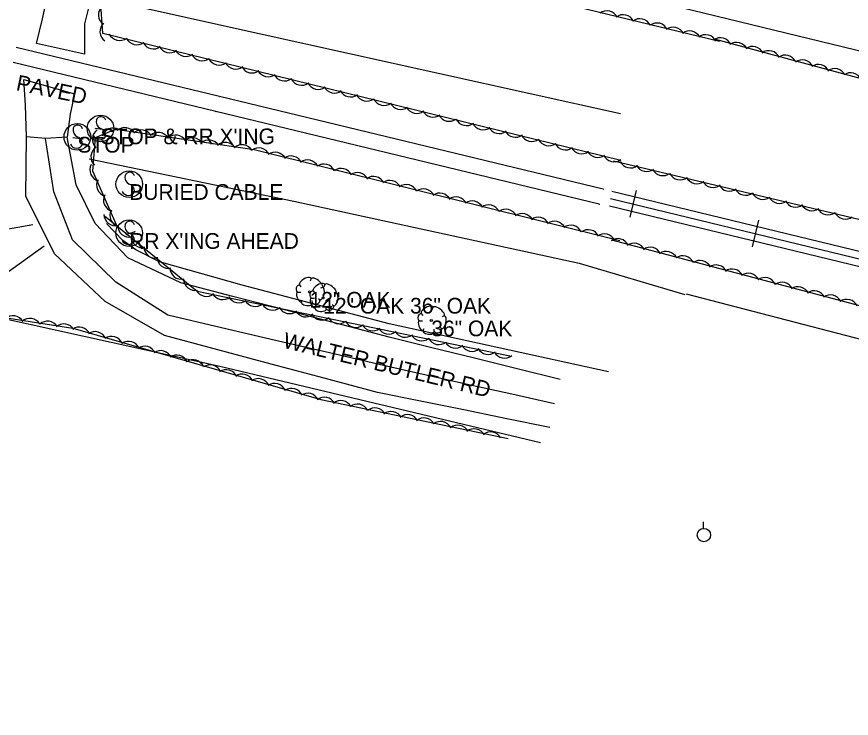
# Model space of a CAD drawing. Extents: x 1441650 to 1491889, y 345904 to 358319.
# Drawn here: x 1455266.7 to 1455532.4, y 351948.5 to 352171.8 of the extents above; entities that cross this region are included whole.
import ezdxf

# ---------------------------------------------------------------- set-up
doc = ezdxf.new("R2010")
doc.units = 0
for name, color, linetype in [('S_EDGE_PAVEMENT', 7, 'Continuous'), ('S_GRAVEL_ROAD', 7, 'Continuous'), ('S_GRAVEL_ROAD_ANNOT', 7, 'Continuous'), ('S_MSC_PT_SYM', 7, 'Continuous'), ('S_PAVEMENT_CROWN', 7, 'Continuous'), ('S_RAILROAD', 7, 'Continuous'), ('S_SIGN', 7, 'Continuous'), ('S_SIGN_ANNOT', 7, 'Continuous'), ('S_STREAM', 7, 'Continuous'), ('S_TRAILS', 7, 'Continuous'), ('S_TREE', 7, 'Continuous'), ('S_TREE_ANNOT', 7, 'Continuous'), ('S_UTILITY_POLE', 7, 'Continuous')]:
    doc.layers.add(name, color=color, linetype=linetype)

msp = doc.modelspace()

# ---------------------------------------------------------------- linework, layer by layer
at = {"layer": 'S_EDGE_PAVEMENT'}
for points in [[(1455277.12, 352181.21), (1455290.48, 352178.6), (1455288.25, 352169.51), (1455288.27, 352159.91), (1455272.99, 352163.31), (1455274.91, 352171.17)], [(1455282.81, 352133.45), (1455275.84, 352133.03), (1455269.87, 352133.58), (1455269.51, 352143.66), (1455269.03, 352151.81), (1455285.09, 352147.23), (1455283.77, 352140.8)]]:
    msp.add_lwpolyline(points, close=True, dxfattribs=at)
at = {"layer": 'S_GRAVEL_ROAD'}
for points in [[(1455436.43, 352041.06), (1455422.71, 352043.86), (1455409, 352046.66), (1455395.28, 352049.46), (1455381.57, 352052.25), (1455364.63, 352056.76), (1455347.68, 352061.28), (1455330.74, 352065.79), (1455313.8, 352070.3), (1455294.9, 352081.19), (1455278.8, 352096.32), (1455269.63, 352114.7), (1455269.86, 352133.6)], [(1455439.68, 352056.35), (1455426.08, 352059.72), (1455412.48, 352063.09), (1455398.89, 352066.46), (1455385.29, 352069.82), (1455368.7, 352074.15), (1455352.11, 352078.47), (1455335.51, 352082.79), (1455318.92, 352087.11), (1455302.06, 352095.09), (1455291.7, 352106.04), (1455285.69, 352118.29), (1455282.8, 352133.49)]]:
    msp.add_lwpolyline(points, dxfattribs=at)
at = {"layer": 'S_MSC_PT_SYM'}
for points in [[(1455331.32, 352146.45), (1455331.32, 352146.5), (1455331.32, 352146.45), (1455331.27, 352146.45), (1455331.32, 352146.45), (1455331.32, 352146.4), (1455331.32, 352146.45), (1455331.37, 352146.45)], [(1455330.14, 352141.62), (1455330.14, 352141.67), (1455330.14, 352141.62), (1455330.09, 352141.62), (1455330.14, 352141.62), (1455330.14, 352141.57), (1455330.14, 352141.62), (1455330.19, 352141.62)], [(1455291.84, 352136.24), (1455291.84, 352136.29), (1455291.84, 352136.24), (1455291.79, 352136.24), (1455291.84, 352136.24), (1455291.84, 352136.19), (1455291.84, 352136.24), (1455291.89, 352136.24)], [(1455294.55, 352135.8), (1455294.55, 352135.85), (1455294.55, 352135.8), (1455294.5, 352135.8), (1455294.55, 352135.8), (1455294.55, 352135.75), (1455294.55, 352135.8), (1455294.6, 352135.8)], [(1455284.61, 352133.36), (1455284.61, 352133.41), (1455284.61, 352133.36), (1455284.56, 352133.36), (1455284.61, 352133.36), (1455284.61, 352133.31), (1455284.61, 352133.36), (1455284.66, 352133.36)], [(1455287.76, 352132.9), (1455287.76, 352132.95), (1455287.76, 352132.9), (1455287.71, 352132.9), (1455287.76, 352132.9), (1455287.76, 352132.85), (1455287.76, 352132.9), (1455287.81, 352132.9)], [(1455453.42, 352116.94), (1455453.42, 352116.99), (1455453.42, 352116.94), (1455453.37, 352116.94), (1455453.42, 352116.94), (1455453.42, 352116.89), (1455453.42, 352116.94), (1455453.47, 352116.94)], [(1455452.17, 352112.11), (1455452.17, 352112.16), (1455452.17, 352112.11), (1455452.12, 352112.11), (1455452.17, 352112.11), (1455452.17, 352112.06), (1455452.17, 352112.11), (1455452.22, 352112.11)], [(1455301.69, 352102.47), (1455301.69, 352102.52), (1455301.69, 352102.47), (1455301.64, 352102.47), (1455301.69, 352102.47), (1455301.69, 352102.42), (1455301.69, 352102.47), (1455301.74, 352102.47)], [(1455304.31, 352103.35), (1455304.31, 352103.4), (1455304.31, 352103.35), (1455304.26, 352103.35), (1455304.31, 352103.35), (1455304.31, 352103.3), (1455304.31, 352103.35), (1455304.36, 352103.35)]]:
    msp.add_lwpolyline(points, dxfattribs=at)
at = {"layer": 'S_PAVEMENT_CROWN'}
msp.add_lwpolyline([(1455437.92, 352048.59), (1455424.3, 352051.64), (1455410.67, 352054.7), (1455397.05, 352057.76), (1455383.43, 352060.82), (1455366.27, 352064.81), (1455349.11, 352068.8), (1455331.96, 352072.79), (1455314.8, 352076.78), (1455298.29, 352087.36), (1455284.44, 352100.77), (1455278.56, 352116.11), (1455275.83, 352133.06)], dxfattribs=at)
at = {"layer": 'S_RAILROAD'}
for p, q in [((1455331.32, 352146.45), (1455266.56, 352162.04)), ((1455330.14, 352141.62), (1455265.6, 352157.18)), ((1455453.42, 352116.94), (1455331.32, 352146.45)), ((1455452.17, 352112.11), (1455330.14, 352141.62)), ((1455463.96, 352116.45), (1455461.92, 352108.02)), ((1455463.5, 352114.54), (1455463.49, 352114.51)), ((1455462.39, 352109.96), (1455462.41, 352110.06)), ((1455502.84, 352107.03), (1455500.79, 352098.6)), ((1455502.37, 352105.12), (1455502.37, 352105.08)), ((1455501.27, 352100.54), (1455501.29, 352100.64))]:
    msp.add_line(p, q, dxfattribs=at)
for points in [[(1455456.15, 352116.32), (1456682.67, 351819.03)], [(1455455.4, 352111.66), (1456681.56, 351814.45)], [(1455455.77, 352113.97), (1456682.11, 351816.72)], [(1455462.91, 352112.24), (1455462.94, 352112.23)], [(1455501.79, 352102.82), (1455501.82, 352102.81)]]:
    msp.add_lwpolyline(points, dxfattribs=at)
at = {"layer": 'S_SIGN'}
for p, q in [((1455294.55, 352135.8), (1455291.84, 352136.24)), ((1455284.61, 352133.36), (1455287.76, 352132.9)), ((1455304.31, 352103.35), (1455301.69, 352102.47))]:
    msp.add_line(p, q, dxfattribs=at)
for centre in [(1455293.39, 352136.22), (1455286.03, 352133.55), (1455302.55, 352118.51), (1455302.51, 352102.93)]:
    msp.add_circle(centre, 4.24, dxfattribs=at)
for centre, radius, start, end in [((1455294.56, 352138.47), 2.55, 167.1196, 241.9813), ((1455293.52, 352138.37), 1.62, 16.5258, 156.8957), ((1455287.19, 352135.8), 2.55, 167.1196, 241.9813), ((1455286.15, 352135.71), 1.62, 16.5258, 156.8957), ((1455292.69, 352133.93), 2.38, 358.6529, 73.7063), ((1455285.32, 352131.27), 2.38, 358.6529, 73.7063), ((1455293.13, 352134.82), 2.17, 204.641, 335.359), ((1455285.76, 352132.15), 2.17, 204.641, 335.359), ((1455302.68, 352120.67), 1.62, 16.5258, 156.8957), ((1455303.72, 352120.77), 2.55, 167.1196, 241.9813), ((1455301.85, 352116.23), 2.38, 358.6529, 73.7063), ((1455302.29, 352117.11), 2.17, 204.641, 335.359), ((1455302.64, 352105.09), 1.62, 16.5258, 156.8957), ((1455303.68, 352105.19), 2.55, 167.1196, 241.9813), ((1455301.81, 352100.65), 2.38, 358.6529, 73.7063), ((1455302.25, 352101.53), 2.17, 204.641, 335.359)]:
    msp.add_arc(centre, radius, start, end, dxfattribs=at)
at = {"layer": 'S_STREAM'}
for points in [[(1455325.9, 352211.37), (1455397.02, 352194.61), (1455570.55, 352152.35)], [(1455458.91, 352140.92), (1455343.94, 352166.35), (1455297.52, 352176.59)], [(1455289.73, 352126.59), (1455354.94, 352113.1), (1455445.76, 352093.34), (1455479.45, 352083.42)], [(1455455.14, 352058.79), (1455385.32, 352074.02), (1455338.53, 352086.39), (1455312.2, 352093.8), (1455304.66, 352097.61), (1455300.53, 352100.59), (1455295.31, 352106.04)], [(1455479.84, 352083.61), (1455562.28, 352062.17)], [(1455433.42, 352036.24), (1455331.43, 352060.5), (1455262.17, 352075.81)]]:
    msp.add_lwpolyline(points, dxfattribs=at)
at = {"layer": 'S_TRAILS'}
for points in [[(1455271.82, 352105.57), (1455241.24, 352100.13), (1455161.14, 352118.08), (1455119.37, 352129.92), (1455104.01, 352131.16), (1455087.3, 352121.32), (1455080.47, 352104.13), (1455078.16, 352083.81)], [(1455275.49, 352098.81), (1455252.96, 352082.64), (1455220.3, 352048.52)]]:
    msp.add_lwpolyline(points, dxfattribs=at)
at = {"layer": 'S_TREE'}
for p, q in [((1455360.49, 352088.46), (1455360.11, 352087.61)), ((1455356.7, 352086.45), (1455357.2, 352085.86)), ((1455364.06, 352085.67), (1455363.4, 352085.4)), ((1455364.85, 352086.58), (1455364.46, 352085.72)), ((1455356.04, 352084.12), (1455357.16, 352084.12)), ((1455360.39, 352082.24), (1455361.52, 352082.24)), ((1455361.05, 352084.56), (1455361.56, 352083.98)), ((1455368.42, 352083.79), (1455367.76, 352083.51)), ((1455357.2, 352080.94), (1455357.66, 352081.64)), ((1455360.88, 352080.67), (1455360.8, 352081.45)), ((1455361.56, 352079.06), (1455362.02, 352079.76)), ((1455363.28, 352081.56), (1455362.82, 352081.99)), ((1455367.64, 352079.68), (1455367.18, 352080.1)), ((1455365.24, 352078.79), (1455365.16, 352079.56)), ((1455395.46, 352077.34), (1455395.97, 352076.75)), ((1455399.26, 352079.35), (1455398.87, 352078.5)), ((1455394.8, 352075.01), (1455395.93, 352075.01)), ((1455402.83, 352076.56), (1455402.17, 352076.29)), ((1455395.97, 352071.83), (1455396.43, 352072.53)), ((1455399.65, 352071.56), (1455399.57, 352072.34)), ((1455402.05, 352072.45), (1455401.59, 352072.88))]:
    msp.add_line(p, q, dxfattribs=at)
for points in [[(1455459, 352126.04), (1455294.16, 352166.43), (1455293.35, 352177.18), (1455296.43, 352192.1), (1455303.62, 352202.27), (1455313.74, 352206.31), (1455386.91, 352189.18), (1455490.46, 352164.05)], [(1455488.69, 352164.76), (1455629.11, 352126.94)], [(1455298.75, 352104.87), (1455290.98, 352122.6), (1455291.81, 352133.37), (1455298.21, 352135.99), (1455342.27, 352129.5), (1455458.74, 352100.61)], [(1456183.84, 351952.11), (1456051.28, 351982.82), (1455891.58, 352020.16), (1455726.28, 352060.57), (1455589.62, 352094.27), (1455456.68, 352125.87)], [(1455424.25, 352063.63), (1455351.83, 352078.61), (1455324.21, 352084.37), (1455294.67, 352108.29)], [(1455456.05, 352100.82), (1455562.23, 352072.64), (1455637.52, 352056.89), (1455717, 352037.92), (1455786.43, 352019.6), (1455867.01, 352000.29), (1455965.58, 351977.23), (1456069.91, 351951.56), (1456157.96, 351930), (1456223.77, 351914.56), (1456307.86, 351893.94), (1456336.9, 351885.83), (1456408.43, 351868.06), (1456468.65, 351853.16), (1456519.46, 351840.69)], [(1455230.75, 352050), (1455247.86, 352069.28), (1455260.7, 352076.37), (1455284.63, 352072.71), (1455363.56, 352049.98), (1455423.15, 352037.57)]]:
    msp.add_lwpolyline(points, dxfattribs=at)
for centre in [(1455359.94, 352084.22), (1455364.29, 352082.33), (1455398.7, 352075.11)]:
    msp.add_circle(centre, 0.341, dxfattribs=at)
for centre, start, end in [((1455490.73, 352161.45), 24.1282, 125.7251), ((1455495.86, 352160), 24.1282, 125.7251), ((1455500.98, 352158.69), 24.1282, 125.7251), ((1455506.11, 352157.35), 24.1282, 125.7251), ((1455511.36, 352155.93), 24.1282, 125.7251), ((1455516.8, 352154.43), 24.1282, 125.7251), ((1455521.94, 352152.97), 24.1282, 125.7251), ((1455527.06, 352151.67), 24.1282, 125.7251), ((1455532.19, 352150.32), 24.1282, 125.7251), ((1455298.14, 352108.9), 180.2108, 281.8077), ((1455302.51, 352105.32), 180.2108, 281.8077), ((1455306.74, 352101.89), 180.2108, 281.8077), ((1455310.88, 352098.58), 180.2108, 281.8077), ((1455315.03, 352095.32), 180.2108, 281.8077), ((1455319.13, 352091.9), 180.2108, 281.8077), ((1455323.5, 352088.32), 180.2108, 281.8077), ((1455327.1, 352086.45), 207.4246, 309.0216), ((1455332.3, 352085.4), 207.4246, 309.0216), ((1455337.48, 352084.39), 207.4246, 309.0216), ((1455342.69, 352083.23), 207.4246, 309.0216), ((1455348.21, 352082.05), 207.4246, 309.0216), ((1455353.53, 352080.94), 207.5122, 309.1091), ((1455358.74, 352079.9), 207.5122, 309.1091), ((1455363.92, 352078.9), 207.5122, 309.1091), ((1455369.13, 352077.75), 207.5122, 309.1091), ((1455374.65, 352076.57), 207.5122, 309.1091), ((1455379.98, 352075.47), 207.5122, 309.1091), ((1455385.18, 352074.43), 207.5122, 309.1091), ((1455390.37, 352073.43), 207.5122, 309.1091), ((1455395.58, 352072.28), 207.5122, 309.1091), ((1455401.1, 352071.1), 207.5122, 309.1091), ((1455406.43, 352069.99), 207.5122, 309.1091), ((1455411.63, 352068.95), 207.5122, 309.1091), ((1455416.82, 352067.96), 207.5122, 309.1091), ((1455422.03, 352066.8), 207.5122, 309.1091)]:
    msp.add_arc(centre, 3.64, start, end, dxfattribs=at)
for centre, major_axis, ratio, start_param, end_param in [((1455296.38, 352172.39), (-3.27, -1.62), 0.999783, 5.012612, 6.785813), ((1455454.62, 352170.01), (-3, 2.07), 0.999811, 4.191388, 5.964589), ((1455459.78, 352168.8), (-3, 2.07), 0.999811, 4.191388, 5.964589), ((1455465.07, 352167.51), (-3, 2.07), 0.999811, 4.191388, 5.964589), ((1455470.55, 352166.15), (-3, 2.07), 0.999811, 4.191388, 5.964589), ((1455296.85, 352167.13), (-3.27, -1.62), 0.999783, 5.012612, 6.785813), ((1455475.71, 352164.82), (-3, 2.07), 0.999811, 4.191388, 5.964589), ((1455480.86, 352163.64), (-3, 2.07), 0.999811, 4.191388, 5.964589), ((1455299.49, 352167.86), (3.54, -0.87), 0.999835, 3.825789, 5.598989), ((1455304.97, 352166.49), (3.54, -0.87), 0.999835, 3.825789, 5.598989), ((1455486.03, 352162.43), (-3, 2.07), 0.999811, 4.191388, 5.964589), ((1455310.25, 352165.19), (3.54, -0.87), 0.999835, 3.825789, 5.598989), ((1455315.41, 352163.96), (3.54, -0.87), 0.999835, 3.825789, 5.598989), ((1455320.56, 352162.78), (3.54, -0.87), 0.999835, 3.825789, 5.598989), ((1455325.72, 352161.44), (3.54, -0.87), 0.999835, 3.825789, 5.598989), ((1455331.2, 352160.06), (3.54, -0.87), 0.999835, 3.825789, 5.598989), ((1455336.48, 352158.76), (3.54, -0.87), 0.999835, 3.825789, 5.598989), ((1455341.64, 352157.53), (3.54, -0.87), 0.999835, 3.825789, 5.598989), ((1455346.79, 352156.35), (3.54, -0.87), 0.999835, 3.825789, 5.598989), ((1455351.96, 352155.01), (3.54, -0.87), 0.999835, 3.825789, 5.598989), ((1455357.43, 352153.63), (3.54, -0.87), 0.999835, 3.825789, 5.598989), ((1455362.72, 352152.33), (3.54, -0.87), 0.999835, 3.825789, 5.598989), ((1455367.88, 352151.11), (3.54, -0.87), 0.999835, 3.825789, 5.598989), ((1455373.02, 352149.92), (3.54, -0.87), 0.999835, 3.825789, 5.598989), ((1455378.19, 352148.58), (3.54, -0.87), 0.999835, 3.825789, 5.598989), ((1455383.66, 352147.21), (3.54, -0.87), 0.999835, 3.825789, 5.598989), ((1455388.95, 352145.91), (3.54, -0.87), 0.999835, 3.825789, 5.598989), ((1455394.11, 352144.68), (3.54, -0.87), 0.999835, 3.825789, 5.598989), ((1455399.26, 352143.49), (3.54, -0.87), 0.999835, 3.825789, 5.598989), ((1455404.42, 352142.15), (3.54, -0.87), 0.999835, 3.825789, 5.598989), ((1455409.9, 352140.78), (3.54, -0.87), 0.999835, 3.825789, 5.598989), ((1455294.44, 352132.84), (-0.28, -3.63), 0.999976, 3.825789, 5.598989), ((1455297.47, 352132.73), (1.39, -3.37), 0.998703, 2.251053, 4.024254), ((1455301.15, 352132.86), (0.04, 3.64), 0.999522, 5.261714, 7.034914), ((1455306.4, 352132.13), (0.04, 3.64), 0.999522, 5.261714, 7.034914), ((1455415.18, 352139.48), (3.54, -0.87), 0.999835, 3.825789, 5.598989), ((1455420.34, 352138.25), (3.54, -0.87), 0.999835, 3.825789, 5.598989), ((1455425.49, 352137.07), (3.54, -0.87), 0.999835, 3.825789, 5.598989), ((1455311.79, 352131.33), (0.04, 3.64), 0.999522, 5.261714, 7.034914), ((1455317.36, 352130.47), (0.04, 3.64), 0.999522, 5.261714, 7.034914), ((1455322.63, 352129.63), (0.04, 3.64), 0.999522, 5.261714, 7.034914), ((1455430.65, 352135.73), (3.54, -0.87), 0.999835, 3.825789, 5.598989), ((1455436.13, 352134.35), (3.54, -0.87), 0.999835, 3.825789, 5.598989), ((1455293.97, 352127.21), (-0.28, -3.63), 0.999976, 3.825789, 5.598989), ((1455327.86, 352128.93), (0.04, 3.64), 0.999522, 5.261714, 7.034914), ((1455333.11, 352128.19), (0.04, 3.64), 0.999522, 5.261714, 7.034914), ((1455338.49, 352127.4), (0.04, 3.64), 0.999522, 5.261714, 7.034914), ((1455343.78, 352126.38), (-3.11, -1.9), 0.999977, 3.033328, 4.806529), ((1455441.41, 352133.05), (3.54, -0.87), 0.999835, 3.825789, 5.598989), ((1455446.57, 352131.83), (3.54, -0.87), 0.999835, 3.825789, 5.598989), ((1455348.94, 352125.03), (-3.11, -1.9), 0.999977, 3.033328, 4.806529), ((1455354.08, 352123.83), (-3.11, -1.9), 0.999977, 3.033328, 4.806529), ((1455451.72, 352130.64), (3.54, -0.87), 0.999835, 3.825789, 5.598989), ((1455456.89, 352129.3), (3.54, -0.87), 0.999835, 3.825789, 5.598989), ((1455293.63, 352123.09), (1.46, -3.34), 0.999969, 3.825789, 5.598989), ((1455359.24, 352122.58), (-3.11, -1.9), 0.999977, 3.033328, 4.806529), ((1455364.52, 352121.27), (-3.11, -1.9), 0.999977, 3.033328, 4.806529), ((1455462.13, 352127.28), (3.56, -0.76), 0.988848, 3.802096, 5.575297), ((1455369.99, 352119.88), (-3.11, -1.9), 0.999977, 3.033328, 4.806529), ((1455375.15, 352118.53), (-3.11, -1.9), 0.999977, 3.033328, 4.806529), ((1455467.29, 352126.13), (3.56, -0.76), 0.988848, 3.802096, 5.575297), ((1455472.46, 352124.82), (3.56, -0.76), 0.988848, 3.802096, 5.575297), ((1455295.79, 352118.25), (1.46, -3.34), 0.999969, 3.825789, 5.598989), ((1455380.3, 352117.33), (-3.11, -1.9), 0.999977, 3.033328, 4.806529), ((1455385.45, 352116.08), (-3.11, -1.9), 0.999977, 3.033328, 4.806529), ((1455477.94, 352123.48), (3.56, -0.76), 0.988848, 3.802096, 5.575297), ((1455483.24, 352122.22), (3.56, -0.76), 0.988848, 3.802096, 5.575297), ((1455488.41, 352121.03), (3.56, -0.76), 0.988848, 3.802096, 5.575297), ((1455390.73, 352114.77), (-3.11, -1.9), 0.999977, 3.033328, 4.806529), ((1455396.21, 352113.38), (-3.11, -1.9), 0.999977, 3.033328, 4.806529), ((1455493.56, 352119.88), (3.56, -0.76), 0.988848, 3.802096, 5.575297), ((1455498.74, 352118.58), (3.56, -0.76), 0.988848, 3.802096, 5.575297), ((1455297.97, 352113.44), (1.46, -3.34), 0.999969, 3.825789, 5.598989), ((1455401.37, 352112.03), (-3.11, -1.9), 0.999977, 3.033328, 4.806529), ((1455406.51, 352110.82), (-3.11, -1.9), 0.999977, 3.033328, 4.806529), ((1455504.22, 352117.24), (3.56, -0.76), 0.988848, 3.802096, 5.575297), ((1455509.51, 352115.98), (3.56, -0.76), 0.988848, 3.802096, 5.575297), ((1455411.67, 352109.58), (-3.11, -1.9), 0.999977, 3.033328, 4.806529), ((1455416.95, 352108.27), (-3.11, -1.9), 0.999977, 3.033328, 4.806529), ((1455514.68, 352114.79), (3.56, -0.76), 0.988848, 3.802096, 5.575297), ((1455519.84, 352113.63), (3.56, -0.76), 0.988848, 3.802096, 5.575297), ((1455300.05, 352108.53), (1.46, -3.34), 0.999969, 3.825789, 5.598989), ((1455422.42, 352106.88), (-3.11, -1.9), 0.999977, 3.033328, 4.806529), ((1455427.58, 352105.52), (-3.11, -1.9), 0.999977, 3.033328, 4.806529), ((1455525.01, 352112.33), (3.56, -0.76), 0.988848, 3.802096, 5.575297), ((1455530.5, 352110.99), (3.56, -0.76), 0.988848, 3.802096, 5.575297), ((1455432.73, 352104.32), (-3.11, -1.9), 0.999977, 3.033328, 4.806529), ((1455437.88, 352103.08), (-3.11, -1.9), 0.999977, 3.033328, 4.806529), ((1455443.16, 352101.77), (-3.11, -1.9), 0.999977, 3.033328, 4.806529), ((1455448.64, 352100.38), (-3.11, -1.9), 0.999977, 3.033328, 4.806529), ((1455453.8, 352099.02), (-3.11, -1.9), 0.999977, 3.033328, 4.806529), ((1455458.09, 352097.53), (-3.53, 0.91), 0.998496, 3.819334, 5.592535), ((1455463.23, 352096.09), (-3.53, 0.91), 0.998496, 3.819334, 5.592535), ((1455468.36, 352094.8), (-3.53, 0.91), 0.998496, 3.819334, 5.592535), ((1455473.49, 352093.48), (-3.53, 0.91), 0.998496, 3.819334, 5.592535), ((1455478.75, 352092.08), (-3.53, 0.91), 0.998496, 3.819334, 5.592535), ((1455484.2, 352090.6), (-3.53, 0.91), 0.998496, 3.819334, 5.592535), ((1455489.34, 352089.16), (-3.53, 0.91), 0.998496, 3.819334, 5.592535), ((1455494.46, 352087.87), (-3.53, 0.91), 0.998496, 3.819334, 5.592535), ((1455499.6, 352086.55), (-3.53, 0.91), 0.998496, 3.819334, 5.592535), ((1455358.6, 352087.42), (1.86, 1.08), 0.471018, 0, 3.141593), ((1455362.25, 352087.09), (-1.81, 1.36), 0.405113, 3.141593, 6.283186), ((1455504.86, 352085.15), (-3.53, 0.91), 0.998496, 3.819334, 5.592535), ((1455356.36, 352085.3), (0.31, 1.03), 0.646762, 0, 3.141593), ((1455362.96, 352085.53), (1.86, 1.08), 0.471018, 0, 3.141593), ((1455363.61, 352083.69), (0.46, 2.04), 0.482994, 3.141593, 6.283185), ((1455366.61, 352085.21), (-1.81, 1.36), 0.405113, 3.141593, 6.283186), ((1455510.3, 352083.67), (-3.53, 0.91), 0.998496, 3.819334, 5.592535), ((1455515.44, 352082.23), (-3.53, 0.91), 0.998496, 3.819334, 5.592535), ((1455356.67, 352082.65), (-0.61, 1.6), 0.420543, 6.283185, 9.424777), ((1455360.72, 352083.42), (0.31, 1.03), 0.646762, 0, 3.141593), ((1455361.03, 352080.77), (-0.61, 1.6), 0.420543, 6.283185, 9.424777), ((1455367.97, 352081.8), (0.46, 2.04), 0.482994, 3.141593, 6.283185), ((1455520.57, 352080.95), (-3.53, 0.91), 0.998496, 3.819334, 5.592535), ((1455525.7, 352079.62), (-3.53, 0.91), 0.998496, 3.819334, 5.592535), ((1455359.13, 352080.87), (-1.83, 0.19), 0.529943, 0, 3.141593), ((1455362.09, 352081.16), (1.09, 0.46), 0.711534, 3.141592, 6.283185), ((1455366.45, 352079.28), (1.09, 0.46), 0.711534, 3.141592, 6.283185), ((1455397.37, 352078.31), (1.86, 1.08), 0.471018, 0, 3.141593), ((1455401.02, 352077.98), (-1.81, 1.36), 0.405113, 3.141593, 6.283186), ((1455530.96, 352078.22), (-3.53, 0.91), 0.998496, 3.819334, 5.592535), ((1455363.49, 352078.99), (-1.83, 0.19), 0.529943, 0, 3.141593), ((1455395.13, 352076.19), (0.31, 1.03), 0.646762, 0, 3.141593), ((1455265.54, 352072.98), (-1.06, -3.49), 0.999559, 2.397858, 4.171059), ((1455270.92, 352072.15), (-1.06, -3.49), 0.999559, 2.397858, 4.171059), ((1455276.49, 352071.26), (-1.06, -3.49), 0.999559, 2.397858, 4.171059), ((1455395.44, 352073.54), (-0.61, 1.6), 0.420543, 6.283185, 9.424777), ((1455402.38, 352074.58), (0.46, 2.04), 0.482994, 3.141593, 6.283185), ((1455281.75, 352070.39), (-1.06, -3.49), 0.999559, 2.397858, 4.171059), ((1455286.57, 352069.38), (-3.49, -1.04), 0.999991, 3.255037, 5.028238), ((1455291.68, 352067.95), (-3.49, -1.04), 0.999991, 3.255037, 5.028238), ((1455397.9, 352071.76), (-1.83, 0.19), 0.529943, 0, 3.141593), ((1455400.85, 352072.05), (1.09, 0.46), 0.711534, 3.141592, 6.283185), ((1455296.91, 352066.44), (-3.49, -1.04), 0.999991, 3.255037, 5.028238), ((1455302.33, 352064.85), (-3.49, -1.04), 0.999991, 3.255037, 5.028238), ((1455307.43, 352063.3), (-3.49, -1.04), 0.999991, 3.255037, 5.028238), ((1455312.53, 352061.91), (-3.49, -1.04), 0.999991, 3.255037, 5.028238), ((1455317.63, 352060.48), (-3.49, -1.04), 0.999991, 3.255037, 5.028238), ((1455322.86, 352058.97), (-3.49, -1.04), 0.999991, 3.255037, 5.028238), ((1455328.28, 352057.37), (-3.49, -1.04), 0.999991, 3.255037, 5.028238), ((1455333.39, 352055.83), (-3.49, -1.04), 0.999991, 3.255037, 5.028238), ((1455338.48, 352054.44), (-3.49, -1.04), 0.999991, 3.255037, 5.028238), ((1455343.59, 352053), (-3.49, -1.04), 0.999991, 3.255037, 5.028238), ((1455348.82, 352051.49), (-3.49, -1.04), 0.999991, 3.255037, 5.028238), ((1455354.23, 352049.9), (-3.49, -1.04), 0.999991, 3.255037, 5.028238), ((1455359.34, 352048.35), (-3.49, -1.04), 0.999991, 3.255037, 5.028238), ((1455364.66, 352047.04), (-3.57, 0.74), 0.999992, 3.825788, 5.598989), ((1455369.86, 352045.99), (-3.57, 0.74), 0.999992, 3.825789, 5.598989), ((1455375.19, 352044.88), (-3.57, 0.74), 0.999992, 3.825789, 5.598989), ((1455380.71, 352043.69), (-3.57, 0.74), 0.999992, 3.825788, 5.598989), ((1455385.91, 352042.53), (-3.57, 0.74), 0.999992, 3.825788, 5.598989), ((1455391.1, 352041.53), (-3.57, 0.74), 0.999992, 3.825788, 5.598989), ((1455396.3, 352040.48), (-3.57, 0.74), 0.999992, 3.825789, 5.598989), ((1455401.63, 352039.37), (-3.57, 0.74), 0.999992, 3.825789, 5.598989), ((1455407.15, 352038.18), (-3.57, 0.74), 0.999992, 3.825788, 5.598989), ((1455412.35, 352037.02), (-3.57, 0.74), 0.999992, 3.825788, 5.598989), ((1455417.54, 352036.02), (-3.57, 0.74), 0.999992, 3.825788, 5.598989)]:
    msp.add_ellipse(centre, major_axis=major_axis, ratio=ratio, start_param=start_param, end_param=end_param, dxfattribs=at)
at = {"layer": 'S_UTILITY_POLE'}
msp.add_line((1455485.35, 352008.99), (1455485.35, 352011.1), dxfattribs=at)
msp.add_circle((1455485.47, 352006.85), 2.13, dxfattribs=at)

# ---------------------------------------------------------------- texts
at = {"layer": 'S_GRAVEL_ROAD_ANNOT'}
for s, height, rotation, p in [('PAVED', 5, 348.3107, (1455266.27, 352148.47)), ('WALTER BUTLER RD', 5.0003, 346.3315, (1455351.17, 352066.54))]:
    msp.add_text(s, height=height, rotation=rotation, dxfattribs=at).set_placement(p)
at = {"layer": 'S_SIGN_ANNOT'}
for s, p in [("STOP & RR X'ING", (1455293.39, 352131.22)), ('STOP', (1455286.03, 352128.55)), ('BURIED CABLE', (1455302.55, 352113.51)), ("RR X'ING AHEAD", (1455302.51, 352097.93))]:
    msp.add_text(s, height=5, dxfattribs=at).set_placement(p)
at = {"layer": 'S_TREE_ANNOT'}
for s, p in [('12" OAK', (1455359.94, 352079.22)), ('12" OAK 36" OAK', (1455364.29, 352077.33)), ('36" OAK', (1455398.7, 352070.11))]:
    msp.add_text(s, height=5, dxfattribs=at).set_placement(p)

doc.saveas('drawing.dxf')
